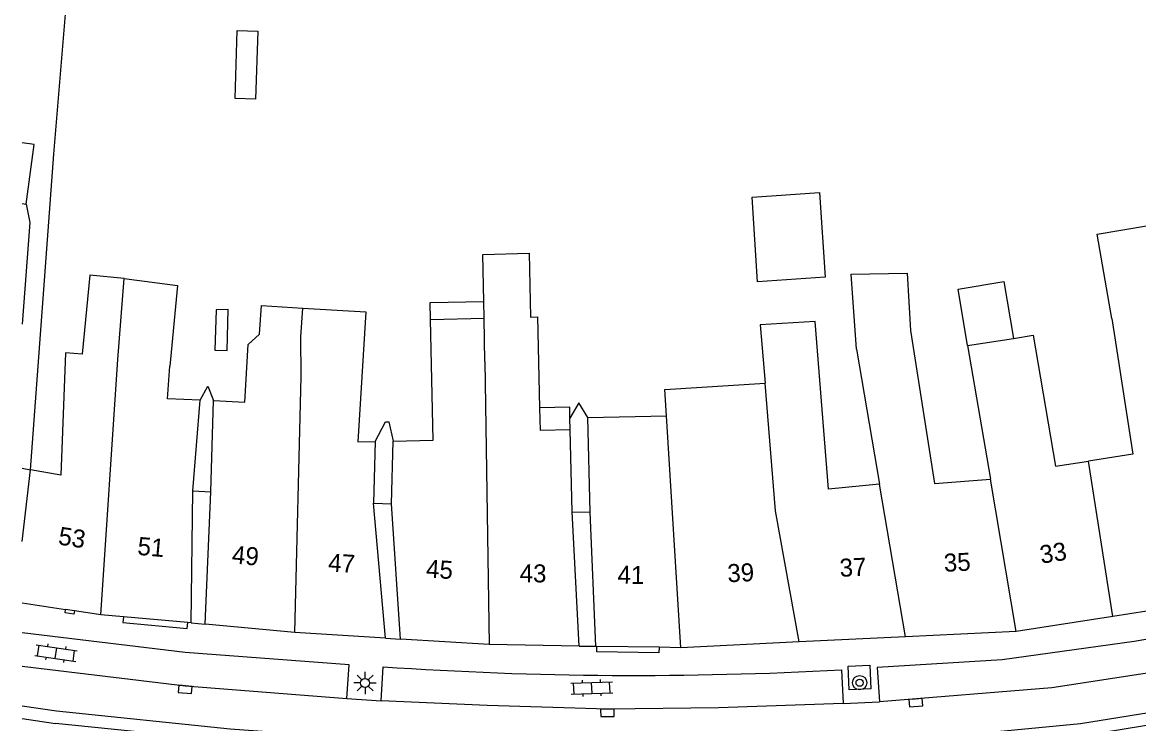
# Model space of a CAD drawing. Extents: x 132998 to 136004, y 396998 to 398512.
# Drawn here: x 133000 to 133062, y 397712.2 to 397751.1 of the extents above; entities that cross this region are included whole.
import ezdxf

# ---------------------------------------------------------------- set-up
doc = ezdxf.new("R2010")
doc.units = 0
for name, color, linetype in [('gg-afsc-erfafscheiding', 7, 'Continuous'), ('gg-anno-huisnummerreeks BGT', 7, 'Continuous'), ('gg-bbg-gedigitaliseerde bebouwing', 7, 'Continuous'), ('gg-bbg-gedigitaliseerde bebouwing onder overbouw', 7, 'Continuous'), ('gg-bbg-gedigitaliseerde bijgebouw', 7, 'Continuous'), ('gg-bbg-gedigitaliseerde overbouw', 7, 'Continuous'), ('gg-bbg-hoofdgebouw', 7, 'Continuous'), ('gg-bbg-luifel en loopbrug', 7, 'Continuous'), ('gg-bbg-pand overbouw', 7, 'Continuous'), ('gg-bbg-tussenscheiding', 7, 'Continuous'), ('gg-knt-verharding', 7, 'Continuous'), ('gt-symb-boom', 7, 'Continuous'), ('gt-symb-klinker verharding', 7, 'Continuous'), ('gt-symb-kolk', 7, 'Continuous'), ('gt-symb-lichtmast', 7, 'Continuous')]:
    doc.layers.add(name, color=color, linetype=linetype)

# ---------------------------------------------------------------- blocks, each defined once
blk = doc.blocks.new('gt0-BOOM')
at = {"layer": 'gt-symb-boom'}
for radius in [0.4, 0.2]:
    blk.add_circle((0, 0), radius, dxfattribs=at)
blk = doc.blocks.new('gt0-KOLK')
at = {"layer": 'gt-symb-kolk'}
blk.add_lwpolyline([(0, 0), (0.375, 0), (0.375, 0.4), (-0.375, 0.4), (-0.375, 0), (0, 0)], dxfattribs=at)
blk = doc.blocks.new('gt0-KL1')
at = {"layer": 'gt-symb-klinker verharding'}
for p, q in [((-1.15, 0.3), (1.15, 0.3)), ((-1, -0.3), (-1, 0.3)), ((-0.5, 0.3), (-0.5, 0.45)), ((0, -0.3), (0, 0.3)), ((0.5, 0.3), (0.5, 0.45)), ((1, -0.3), (1, 0.3)), ((-1.15, -0.3), (1.15, -0.3)), ((-0.5, -0.45), (-0.5, -0.3)), ((0.5, -0.45), (0.5, -0.3))]:
    blk.add_line(p, q, dxfattribs=at)
blk = doc.blocks.new('gt0-LMAST')
at = {"layer": 'gt-symb-lichtmast'}
for p, q in [((-0.005, 0.246), (-0.005, 0.621)), ((-0.182, 0.173), (-0.447, 0.438)), ((0.172, 0.173), (0.437, 0.438)), ((-0.255, -0.004), (-0.63, -0.004)), ((-0.182, -0.181), (-0.447, -0.446)), ((-0.005, -0.254), (-0.005, -0.629)), ((0.437, -0.446), (0.172, -0.181)), ((0.245, -0.004), (0.62, -0.004))]:
    blk.add_line(p, q, dxfattribs=at)
blk.add_circle((-0.005, -0.004), 0.25, dxfattribs=at)

msp = doc.modelspace()

# ---------------------------------------------------------------- linework, layer by layer
at = {"layer": 'gg-afsc-erfafscheiding'}
for points in [[(133000.46, 397726.262), (133001.758, 397743.788), (133002.442, 397752.01)], [(133000.218, 397741.012), (133000.423, 397739.988), (133000, 397734.34)], [(133009.883, 397730.123), (133010.299, 397730.903), (133010.618, 397730.106)], [(133031.414, 397729.155), (133030.914, 397729.985), (133030.414, 397729.132)], [(133019.594, 397727.831), (133020.168, 397728.923), (133020.357, 397728.923), (133020.594, 397727.854)]]:
    msp.add_lwpolyline(points, dxfattribs=at)
at = {"layer": 'gg-bbg-gedigitaliseerde bebouwing'}
for p, q in [((133025.644, 397734.68), (133025.625, 397735.613)), ((133022.668, 397734.611), (133025.644, 397734.68)), ((133028.749, 397729.697), (133028.633, 397734.749)), ((133055.045, 397733.557), (133056.147, 397733.729)), ((133052.498, 397733.16), (133055.045, 397733.557)), ((133052.498, 397733.16), (133053.762, 397725.733)), ((133046.336, 397732.952), (133047.612, 397725.461)), ((133008.059, 397730.202), (133008.201, 397732.017)), ((133009.883, 397730.123), (133008.059, 397730.202)), ((133009.473, 397725.091), (133009.883, 397730.123)), ((133010.471, 397725.027), (133010.618, 397730.106)), ((133031.414, 397729.155), (133035.776, 397729.255)), ((133031.535, 397723.912), (133031.414, 397729.155)), ((133030.534, 397723.933), (133030.429, 397728.479)), ((133019.594, 397727.831), (133019.499, 397724.412)), ((133020.497, 397724.369), (133020.594, 397727.854))]:
    msp.add_line(p, q, dxfattribs=at)
for points in [[(133060.505, 397734.653), (133059.699, 397739.334), (133062.539, 397739.823), (133063.353, 397735.097)], [(133025.625, 397735.613), (133025.572, 397738.219), (133028.148, 397738.279), (133028.229, 397734.74), (133028.633, 397734.749)], [(133005.654, 397736.876), (133003.747, 397737.062), (133003.319, 397732.673), (133002.402, 397732.762)], [(133005.654, 397736.876), (133008.609, 397736.498), (133008.201, 397732.017)], [(133046.336, 397732.952), (133046.027, 397737.113), (133049.133, 397737.172), (133049.329, 397734)], [(133010.618, 397730.106), (133012.357, 397730.011), (133012.541, 397733.224), (133013.177, 397733.786), (133013.276, 397735.383), (133015.571, 397735.241)], [(133015.571, 397735.241), (133019.08, 397735.024), (133018.634, 397727.809), (133019.594, 397727.831)], [(133020.594, 397727.854), (133022.823, 397727.905), (133022.668, 397734.611)], [(133047.612, 397725.461), (133044.766, 397725.176), (133044.036, 397734.498), (133040.986, 397734.312), (133041.254, 397731.069)], [(133060.505, 397734.653), (133061.683, 397727.127), (133059.215, 397726.742)], [(133049.329, 397734), (133050.663, 397725.495), (133053.762, 397725.733)], [(133056.147, 397733.729), (133057.384, 397726.465), (133059.215, 397726.742)], [(133002.402, 397732.762), (133002.143, 397725.965), (133000.46, 397726.262)], [(133035.776, 397729.255), (133035.684, 397730.721), (133041.254, 397731.069)], [(133030.429, 397728.479), (133028.778, 397728.441), (133028.749, 397729.697)]]:
    msp.add_lwpolyline(points, dxfattribs=at)
at = {"layer": 'gg-bbg-gedigitaliseerde bebouwing onder overbouw'}
for p, q in [((133000, 397722.27), (133000.46, 397726.262)), ((133009.369, 397717.755), (133009.473, 397725.091)), ((133010.161, 397717.682), (133010.471, 397725.027)), ((133020.166, 397716.912), (133019.499, 397724.412)), ((133021.009, 397716.859), (133020.497, 397724.369)), ((133030.929, 397716.471), (133030.534, 397723.933)), ((133031.844, 397716.456), (133031.535, 397723.912))]:
    msp.add_line(p, q, dxfattribs=at)
at = {"layer": 'gg-bbg-gedigitaliseerde bijgebouw'}
msp.add_line((133000, 397741.041), (133000.218, 397741.012), dxfattribs=at)
msp.add_lwpolyline([(133000.218, 397741.012), (133000.663, 397744.323), (133000, 397744.412)], dxfattribs=at)
at = {"layer": 'gg-bbg-gedigitaliseerde overbouw'}
for p, q in [((133000, 397726.343), (133000.46, 397726.262)), ((133009.473, 397725.091), (133010.471, 397725.027)), ((133019.499, 397724.412), (133020.497, 397724.369)), ((133030.534, 397723.933), (133031.535, 397723.912))]:
    msp.add_line(p, q, dxfattribs=at)
at = {"layer": 'gg-bbg-hoofdgebouw'}
for p, q in [((133000, 397718.871), (133002.403, 397718.507)), ((133066.08, 397718.98), (133060.561, 397718.118)), ((133002.898, 397718.432), (133002.403, 397718.507)), ((133004.36, 397718.21), (133002.898, 397718.432)), ((133005.612, 397718.096), (133004.36, 397718.21)), ((133009.183, 397717.772), (133005.612, 397718.096)), ((133009.369, 397717.755), (133009.183, 397717.772)), ((133015.13, 397717.23), (133010.161, 397717.682)), ((133060.561, 397718.118), (133055.2, 397717.28)), ((133020.166, 397716.912), (133015.13, 397717.23)), ((133049.056, 397716.983), (133043.142, 397716.697)), ((133055.2, 397717.28), (133049.056, 397716.983)), ((133025.92, 397716.55), (133021.009, 397716.859)), ((133030.929, 397716.471), (133025.92, 397716.55)), ((133031.911, 397716.455), (133031.844, 397716.456)), ((133035.36, 397716.4), (133031.911, 397716.455)), ((133036.58, 397716.38), (133035.36, 397716.4)), ((133043.142, 397716.697), (133036.58, 397716.38))]:
    msp.add_line(p, q, dxfattribs=at)
at = {"layer": 'gg-bbg-luifel en loopbrug'}
msp.add_line((133030.429, 397728.479), (133030.414, 397729.132), dxfattribs=at)
for points in [[(133013.078, 397750.61), (133012.956, 397746.834), (133011.816, 397746.871), (133011.938, 397750.647), (133013.078, 397750.61)], [(133040.836, 397736.704), (133040.526, 397741.401), (133044.271, 397741.648), (133044.58, 397736.951), (133040.836, 397736.704)], [(133052.498, 397733.16), (133051.97, 397736.289), (133054.508, 397736.718), (133055.045, 397733.557)], [(133022.668, 397734.611), (133022.647, 397735.543), (133025.625, 397735.613)], [(133010.764, 397735.149), (133010.699, 397732.904), (133011.369, 397732.884), (133011.435, 397735.166), (133010.764, 397735.149)], [(133030.414, 397729.132), (133030.401, 397729.735), (133028.749, 397729.697)]]:
    msp.add_lwpolyline(points, dxfattribs=at)
at = {"layer": 'gg-bbg-pand overbouw'}
for p, q in [((133009.369, 397717.755), (133010.161, 397717.682)), ((133020.166, 397716.912), (133021.009, 397716.859)), ((133030.929, 397716.471), (133031.844, 397716.456))]:
    msp.add_line(p, q, dxfattribs=at)
at = {"layer": 'gg-bbg-tussenscheiding'}
for p, q in [((133005.299, 397732.39), (133005.654, 397736.876)), ((133025.694, 397732.264), (133025.644, 397734.68)), ((133004.36, 397718.21), (133005.299, 397732.39)), ((133025.694, 397732.264), (133025.92, 397716.55)), ((133015.13, 397717.23), (133015.478, 397731.439)), ((133036.58, 397716.38), (133035.776, 397729.255)), ((133060.561, 397718.118), (133059.215, 397726.742)), ((133055.2, 397717.28), (133053.762, 397725.733)), ((133049.056, 397716.983), (133047.612, 397725.461))]:
    msp.add_line(p, q, dxfattribs=at)
for points in [[(133015.478, 397731.439), (133015.472, 397733.644), (133015.571, 397735.241)], [(133043.142, 397716.697), (133041.826, 397723.976), (133041.254, 397731.069)]]:
    msp.add_lwpolyline(points, dxfattribs=at)
at = {"layer": 'gg-knt-verharding'}
for p, q in [((133019.922, 397713.434), (133020.031, 397715.319)), ((133045.494, 397715.156), (133045.594, 397713.277)), ((133018.023, 397713.563), (133019.922, 397713.434)), ((133045.594, 397713.277), (133047.609, 397713.374)), ((133000, 397713.16), (133001.899, 397712.876)), ((133000, 397712.449), (133001.845, 397712.176))]:
    msp.add_line(p, q, dxfattribs=at)
for points in [[(133074.235, 397717.152), (133073.865, 397719.007), (133068.689, 397717.907), (133061.741, 397716.726), (133054.421, 397715.712), (133047.468, 397715.282), (133047.609, 397713.374)], [(133002.898, 397718.432), (133002.868, 397718.234), (133002.373, 397718.309), (133002.403, 397718.507)], [(133005.612, 397718.096), (133005.584, 397717.783), (133009.153, 397717.445), (133009.183, 397717.772)], [(133018.023, 397713.563), (133018.158, 397715.425), (133009.046, 397716.122), (133000, 397717.207)], [(133074.235, 397717.152), (133065.251, 397715.39), (133057.168, 397714.153), (133047.609, 397713.374)], [(133035.36, 397716.4), (133035.355, 397716.1), (133031.906, 397716.155), (133031.911, 397716.455)], [(133000, 397715.347), (133009.058, 397714.264), (133018.023, 397713.563)], [(133045.871, 397715.35), (133047.072, 397715.402), (133047.116, 397714.09), (133045.915, 397714.037), (133045.871, 397715.35)], [(133001.899, 397712.876), (133011.55, 397711.875), (133021.27, 397711.178), (133031.085, 397710.823), (133041, 397710.941), (133050.092, 397711.33), (133058.765, 397712.167), (133068.088, 397713.673)], [(133045.594, 397713.277), (133038.661, 397713.032), (133032.493, 397712.958), (133025.812, 397713.161), (133019.922, 397713.434)], [(133068.192, 397712.998), (133058.819, 397711.47), (133050.164, 397710.645), (133041.058, 397710.188), (133031.111, 397710.104), (133021.261, 397710.474), (133011.49, 397711.187), (133001.845, 397712.176)]]:
    msp.add_lwpolyline(points, dxfattribs=at)
msp.add_arc((133034.08, 397921.005), 206.165, 266.09267, 273.17379, dxfattribs=at)

# ---------------------------------------------------------------- block references
at = {"layer": 'gt-symb-boom'}
msp.add_blockref('gt0-BOOM', (133046.502, 397714.437), dxfattribs=at)
at = {"layer": 'gt-symb-klinker verharding'}
for p, rotation in [((133001.872, 397716.071), -8.340866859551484), ((133031.629, 397714.141), 1.8919654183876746)]:
    msp.add_blockref('gt0-KL1', p, dxfattribs=dict(at, rotation=rotation))
at = {"layer": 'gt-symb-kolk'}
for p, rotation in [((133009.058, 397714.264), 175.24111432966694), ((133049.61, 397713.527), -175.64084837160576), ((133032.493, 397712.958), -179.31248364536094)]:
    msp.add_blockref('gt0-KOLK', p, dxfattribs=dict(at, rotation=rotation))
at = {"layer": 'gt-symb-lichtmast'}
msp.add_blockref('gt0-LMAST', (133019.04, 397714.424), dxfattribs=at)

# ---------------------------------------------------------------- texts
at = {"layer": 'gg-anno-huisnummerreeks BGT'}
for s, rotation, p in [('53', 351.4, (133001.954, 397722.115)), ('51', 354.8, (133006.365, 397721.542)), ('49', 354.8, (133011.608, 397721.065)), ('33', 8.9, (133056.59, 397721.04)), ('47', 356.4, (133016.963, 397720.621)), ('37', 2.8, (133045.413, 397720.311)), ('35', 2.8, (133051.202, 397720.591)), ('45', 356.4, (133022.398, 397720.279)), ('43', 359.1, (133027.614, 397720.023)), ('41', 359.1, (133033.051, 397719.936)), ('39', 2.8, (133039.179, 397720.009))]:
    msp.add_text(s, height=1, rotation=rotation, dxfattribs=at).set_placement(p)

doc.saveas('drawing.dxf')
